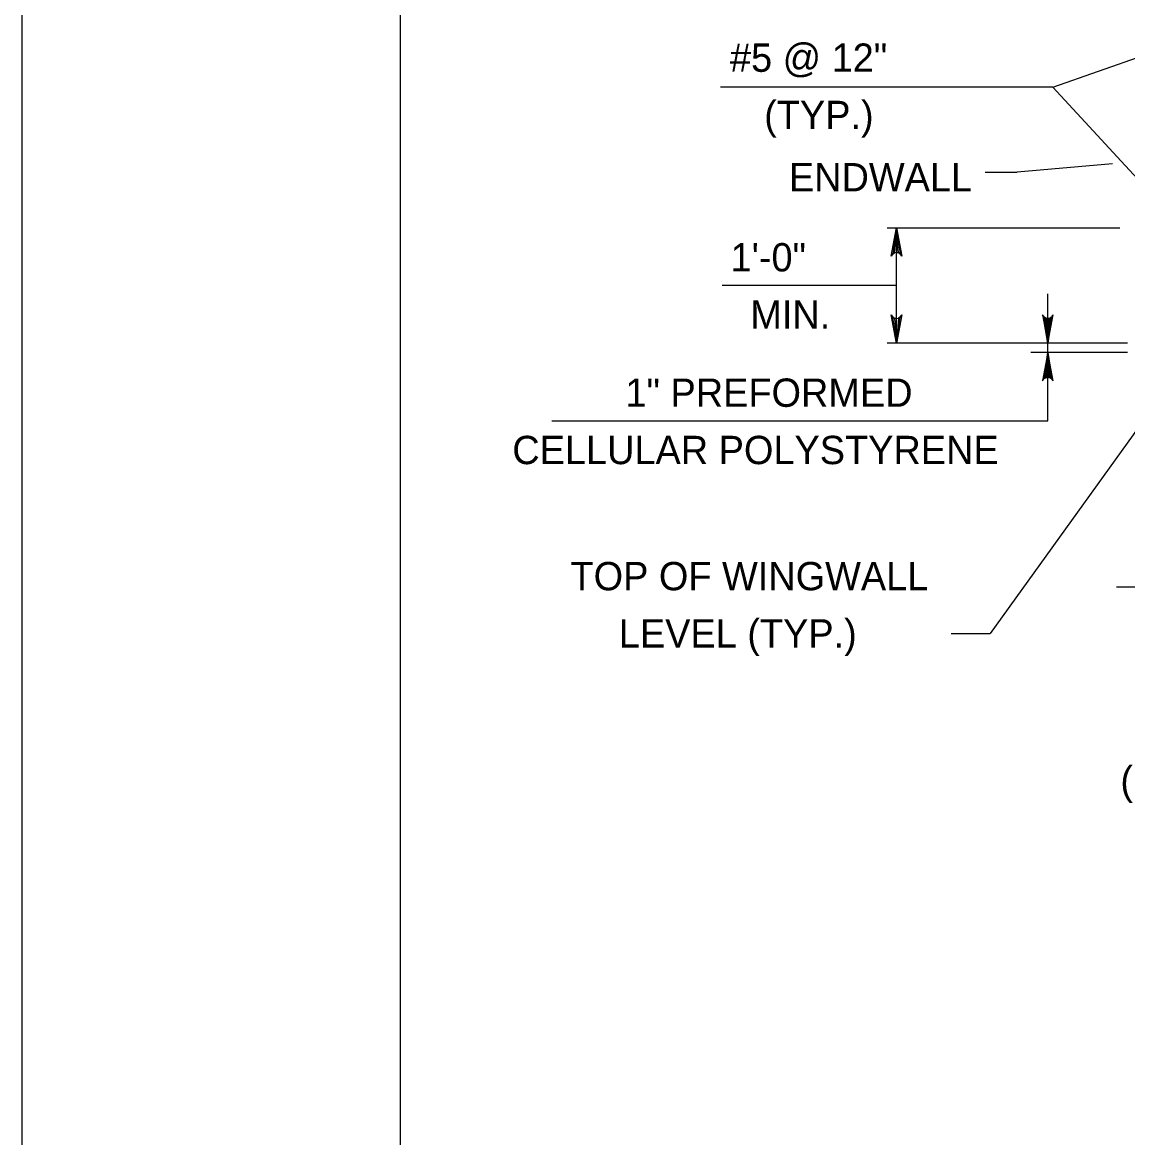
# Model space of a CAD drawing. Extents: x 636530 to 644067, y 294168 to 299122.
# Drawn here: x 638165.8 to 638282.8, y 294528.9 to 294647.1 of the extents above; entities that cross this region are included whole.
import ezdxf

# ---------------------------------------------------------------- set-up
doc = ezdxf.new("R2010")
doc.units = 0
doc.layers.add('1', color=7, linetype='Continuous')
doc.layers.add('PLT-BNDY', color=7, linetype='Continuous')

msp = doc.modelspace()

# ---------------------------------------------------------------- linework, layer by layer
at = {"layer": '1'}
for p, q in [((638205.78, 294747.48), (638205.78, 294183.48)), ((638274.92, 294640.2), (638284.59, 294643.58)), ((638274.92, 294640.2), (638239.7, 294640.2)), ((638274.92, 294640.2), (638285.14, 294629.12)), ((638281.22, 294632.09), (638271.13, 294631.2)), ((638267.73, 294631.2), (638271.13, 294631.2)), ((638257.38, 294625.29), (638281.99, 294625.29)), ((638258.35, 294613.09), (638258.35, 294625.29)), ((638258.35, 294619.19), (638239.89, 294619.19)), ((638274.37, 294604.87), (638274.37, 294618.32)), ((638282.81, 294613.09), (638257.38, 294613.09)), ((638289.67, 294612.08), (638268.26, 294582.34)), ((638282.81, 294612.08), (638272.59, 294612.08)), ((638221.86, 294604.87), (638274.37, 294604.87)), ((638281.66, 294587.27), (638292.92, 294587.27)), ((638264.15, 294582.34), (638268.26, 294582.34))]:
    msp.add_line(p, q, dxfattribs=at)
for points in [[(638258.35, 294625.29), (638258.91, 294622.3), (638258.75, 294622.53), (638258.55, 294622.65), (638258.35, 294622.69), (638258.15, 294622.65), (638257.95, 294622.53), (638257.79, 294622.3), (638258.35, 294625.29), (638257.95, 294622.53), (638258.15, 294622.65), (638258.35, 294625.29), (638258.35, 294622.69), (638258.55, 294622.65), (638258.35, 294625.29), (638258.75, 294622.53)], [(638258.35, 294613.09), (638257.79, 294616.08), (638257.95, 294615.85), (638258.15, 294615.73), (638258.35, 294615.69), (638258.55, 294615.73), (638258.75, 294615.85), (638258.91, 294616.08), (638258.35, 294613.09), (638258.75, 294615.85), (638258.55, 294615.73), (638258.35, 294613.09), (638258.35, 294615.69), (638258.15, 294615.73), (638258.35, 294613.09), (638257.95, 294615.85)], [(638274.37, 294613.09), (638274.93, 294616.08), (638274.85, 294615.96), (638274.77, 294615.85), (638274.67, 294615.79), (638274.57, 294615.73), (638274.47, 294615.71), (638274.37, 294615.69), (638274.27, 294615.71), (638274.17, 294615.73), (638274.07, 294615.79), (638273.97, 294615.85), (638273.89, 294615.96), (638273.81, 294616.08), (638274.37, 294613.09), (638273.89, 294615.96), (638273.97, 294615.85), (638274.37, 294613.09), (638274.07, 294615.79), (638274.17, 294615.73), (638274.37, 294613.09), (638274.27, 294615.71), (638274.37, 294615.69), (638274.37, 294613.09), (638274.47, 294615.71), (638274.57, 294615.73), (638274.37, 294613.09), (638274.67, 294615.79), (638274.77, 294615.85), (638274.37, 294613.09), (638274.85, 294615.96)], [(638274.37, 294612.08), (638273.81, 294609.1), (638273.89, 294609.21), (638273.97, 294609.33), (638274.07, 294609.39), (638274.17, 294609.44), (638274.27, 294609.46), (638274.37, 294609.48), (638274.47, 294609.46), (638274.57, 294609.44), (638274.67, 294609.39), (638274.77, 294609.33), (638274.85, 294609.21), (638274.93, 294609.1), (638274.37, 294612.08), (638274.85, 294609.21), (638274.77, 294609.33), (638274.37, 294612.08), (638274.67, 294609.39), (638274.57, 294609.44), (638274.37, 294612.08), (638274.47, 294609.46), (638274.37, 294609.48), (638274.37, 294612.08), (638274.27, 294609.46), (638274.17, 294609.44), (638274.37, 294612.08), (638274.07, 294609.39), (638273.97, 294609.33), (638274.37, 294612.08), (638273.89, 294609.21)]]:
    msp.add_lwpolyline(points, dxfattribs=at)
at = {"layer": 'PLT-BNDY'}
msp.add_lwpolyline([(638165.78, 294762.48), (639006.78, 294762.48), (639006.78, 294168.48), (638165.78, 294168.48)], close=True, dxfattribs=at)

# ---------------------------------------------------------------- texts
at = {"layer": '1'}
for s, p in [('#5 @ 12"', (638240.72, 294641.82)), ('(TYP.)', (638244.34, 294635.75)), ('ENDWALL', (638246.96, 294629.16)), ('1\'-0"', (638240.78, 294620.68)), ('MIN.', (638242.87, 294614.61)), ('1" PREFORMED', (638229.65, 294606.34)), ('CELLULAR POLYSTYRENE', (638217.67, 294600.27)), ('TOP OF WINGWALL', (638223.83, 294586.91)), ('LEVEL (TYP.)', (638228.95, 294580.84)), ('(IF REQUIRED)', (638282.06, 294565.29))]:
    msp.add_text(s, height=3, dxfattribs=at).set_placement(p)

doc.saveas('drawing.dxf')
